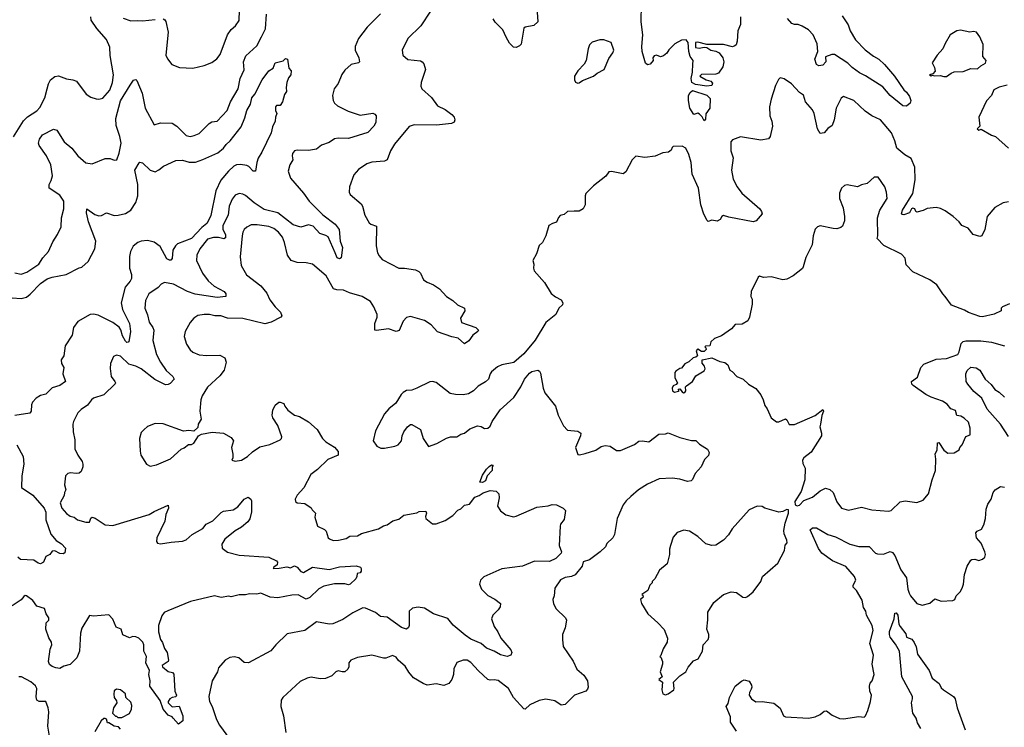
# Model space of a CAD drawing. Extents: x 1839239 to 1929705, y 762242 to 910352.
# Tile 264 of 429: x 1899413 to 1907054, y 835615 to 841102. Entities that reach past the tile are written whole.
import ezdxf

# ---------------------------------------------------------------- set-up
doc = ezdxf.new("R2010")
doc.units = 0

msp = doc.modelspace()

# ---------------------------------------------------------------- linework, layer by layer
at = {"layer": '0CON10XD'}
for points in [[(1905005.8, 841125), (1905005.6, 841065), (1904984.7, 841015.3), (1904981.2, 840935), (1904972.1, 840907.9), (1904962.3, 840897.7), (1904945, 840890.6), (1904875, 840910.6), (1904745, 840910.4), (1904675, 840928.6), (1904656, 840924), (1904656.7, 840886.7), (1904685, 840880), (1904725, 840888.6), (1904745, 840885.7), (1904775, 840865.7), (1904815, 840858.8), (1904840, 840845), (1904870, 840805), (1904876.2, 840775), (1904869.2, 840735), (1904835, 840686.2), (1904815, 840678), (1904705, 840677.5), (1904690, 840665), (1904740, 840635), (1904777.5, 840625), (1904789.3, 840609.3), (1904785, 840592.5), (1904745, 840587.5), (1904658.3, 840598.3), (1904627.5, 840615), (1904622.9, 840645), (1904634, 840695), (1904637.5, 840757.5), (1904640, 840785), (1904616.2, 840815), (1904604.3, 840855), (1904601.2, 840925), (1904585, 840946.7), (1904547.7, 840942.3), (1904495.9, 840914.1), (1904451.2, 840868.8), (1904435, 840842.5), (1904408.3, 840821.7), (1904385, 840813.8), (1904355, 840827.8), (1904337.3, 840822.7), (1904327.1, 840805), (1904330, 840785), (1904305, 840758), (1904285, 840751.2), (1904270, 840765), (1904244.2, 840855), (1904240.8, 840895), (1904247.5, 840985), (1904235.6, 841085.6), (1904239.3, 841219.3)], [(1899375, 839140), (1899425, 839128.5), (1899466.9, 839143.1), (1899560.8, 839205), (1899592.9, 839255), (1899636.9, 839305), (1899669.7, 839380.3), (1899707.1, 839435), (1899734, 839495), (1899736, 839565), (1899754.1, 839635.9), (1899754.3, 839695), (1899725, 839741.4), (1899642.5, 839795), (1899640.6, 839825), (1899658.1, 839855), (1899667.9, 839892.1), (1899654.4, 839975), (1899620, 840045), (1899564.4, 840125), (1899559.4, 840145), (1899565.8, 840174.2), (1899590.3, 840209.7), (1899675, 840252.5), (1899700, 840245), (1899756.9, 840155), (1899816.1, 840106.1), (1899864.4, 840045), (1899925, 839992.5), (1899975, 839983.8), (1900076.4, 840026.4), (1900115, 840026.2), (1900145, 840011.2), (1900166.7, 840015), (1900184.3, 840065.7), (1900198.9, 840145), (1900190.5, 840195), (1900160.6, 840280.6), (1900157.6, 840335), (1900195, 840471.4), (1900269.2, 840595), (1900296.4, 840633.6), (1900315, 840637.5), (1900320.7, 840630.7), (1900362.6, 840532.6), (1900386.2, 840415), (1900455, 840286.2), (1900505, 840301.2), (1900595, 840300), (1900633.3, 840275), (1900703.3, 840205), (1900735, 840196.2), (1900767.3, 840202.7), (1900805, 840220), (1900882.4, 840297.6), (1900905, 840308.6), (1900945, 840316), (1901023.2, 840396.8), (1901048.6, 840465), (1901108.5, 840565), (1901123.2, 840646.8), (1901155, 840712.5), (1901148.9, 840775), (1901167.4, 840822.6), (1901252.3, 840897.7), (1901290.4, 840969.6), (1901319.7, 841030.3), (1901327.9, 841145)], [(1902213.6, 841146.4), (1902110, 841045), (1902042, 840955), (1902016, 840895), (1902016, 840865), (1902044.3, 840805), (1902050, 840775), (1902042, 840768), (1901985.7, 840754.3), (1901935, 840709.2), (1901913.7, 840676.3), (1901885, 840606), (1901853.8, 840565), (1901841.4, 840515), (1901844.2, 840475), (1901856, 840455), (1901880, 840435), (1901962.7, 840392.7), (1902055, 840360.6), (1902153.9, 840376.1), (1902169.5, 840369.5), (1902178.8, 840355), (1902176.7, 840305), (1902160, 840275), (1902114.2, 840225.8), (1901965, 840179.2), (1901885, 840183.1), (1901855, 840178.9), (1901815, 840149.4), (1901755, 840130), (1901715, 840096.9), (1901655, 840087.8), (1901565, 840090.8), (1901545, 840083.8), (1901530, 840065), (1901526, 840045), (1901532, 840015), (1901508.1, 839975), (1901497.3, 839927.3), (1901513.6, 839873.6), (1901615, 839757.5), (1901659.4, 839695), (1901765, 839588.5), (1901862, 839515), (1901891.1, 839475), (1901899.2, 839385), (1901918, 839335), (1901907.5, 839255), (1901895, 839247.5), (1901877.5, 839255), (1901862, 839295), (1901807.5, 839417.5), (1901789.5, 839429.5), (1901740.6, 839445), (1901691.2, 839501.2), (1901655, 839510.7), (1901595, 839492.1), (1901535, 839510.4), (1901415, 839603.5), (1901309.4, 839629.4), (1901231, 839681), (1901165, 839739.4), (1901145, 839749.4), (1901115, 839753.1), (1901085, 839740), (1901060.9, 839709.1), (1901039.5, 839655), (1901029.7, 839585), (1900988.7, 839505), (1900988.7, 839475), (1901010, 839435), (1901010.8, 839409.2), (1900996.9, 839403.1), (1900955, 839412.7), (1900917.4, 839412.6), (1900869.5, 839400.5), (1900811.1, 839325), (1900787.1, 839275), (1900783.6, 839233.6), (1900830.6, 839135), (1900875, 839075.8), (1900920.6, 839035), (1900998.5, 838995), (1901011.5, 838975), (1901011.2, 838955), (1900945, 838948.5), (1900775, 838974.1), (1900715, 838993.1), (1900605, 839051.1), (1900537.3, 839062.7), (1900509.5, 839050.5), (1900486.7, 839025), (1900414.6, 838975.4), (1900388.1, 838925), (1900383.3, 838865), (1900404, 838814), (1900416.7, 838756.7), (1900446.2, 838716.2), (1900454.4, 838695), (1900445.5, 838615), (1900475, 838506.2), (1900505, 838446.9), (1900550.5, 838380.5)], [(1900525, 841108), (1900540, 841100), (1900547.3, 841087.3), (1900564, 841005), (1900547, 840827), (1900559.3, 840799.3), (1900593.6, 840753.6), (1900651.7, 840731.7), (1900755, 840726), (1900845, 840747.5), (1900905, 840770), (1900941.7, 840798.3), (1900968, 840832), (1901025, 840984.3), (1901053.2, 841026.8), (1901086.3, 841053.7), (1901116.2, 841095), (1901119.6, 841175)], [(1902601.3, 841168.7), (1902526.8, 841053.2), (1902426, 840955), (1902380.8, 840865), (1902385.9, 840825.9), (1902425, 840794.2), (1902522.3, 840782.3), (1902536.7, 840775), (1902548.3, 840758.3), (1902561.2, 840715), (1902527.5, 840615), (1902525.8, 840585), (1902532.9, 840565), (1902608.1, 840498.1), (1902654.2, 840435), (1902715, 840404.3), (1902765, 840367.5)], [(1903427.1, 841195), (1903434.3, 841085), (1903402.6, 841057.4), (1903335.5, 841044.5), (1903325.8, 841035), (1903305, 840912.5), (1903292.3, 840897.7), (1903265, 840886), (1903245, 840888), (1903215, 840920), (1903187.3, 840965), (1903162.3, 841022.3), (1903103.2, 841083.2), (1903087.6, 841107.6)], [(1899365, 840193.8), (1899442.6, 840317.4), (1899472.2, 840347.8), (1899545, 840394.3), (1899570, 840420), (1899608.9, 840495), (1899625.7, 840565.7), (1899635.6, 840604.4), (1899651.2, 840635), (1899685, 840661.2), (1899715, 840667.5), (1899775, 840644.2), (1899825, 840636), (1899852.5, 840625), (1899928.8, 840525), (1899965, 840502), (1900005, 840487.5), (1900025.7, 840484.3), (1900056.6, 840493.4), (1900111.9, 840555), (1900133.3, 840615), (1900141.1, 840675), (1900114.4, 840825), (1900111.4, 840888.6), (1900085, 840948.8), (1900012.1, 841032.1), (1899967.3, 841097.3), (1899964, 841125)], [(1900215, 841114.2), (1900275, 841091.9), (1900325, 841096.5), (1900365, 841092.2), (1900464.2, 841104.2)], [(1905795, 841130.8), (1905843, 841063), (1905857.7, 841015), (1905898.5, 840945), (1905975, 840867.5), (1906038.5, 840818.5), (1906080, 840795), (1906125, 840754.2), (1906200.8, 840665), (1906275, 840556.7), (1906295, 840538.8), (1906317, 840507), (1906328.8, 840475), (1906322.5, 840455), (1906295, 840430), (1906265, 840433.3), (1906168.6, 840515), (1906109.8, 840579.8), (1905977.6, 840667.6), (1905930.2, 840690.2), (1905872.1, 840732.1), (1905838.8, 840765), (1905735, 840830.5), (1905715, 840832.2), (1905666.1, 840813.9), (1905667.9, 840775), (1905645, 840748), (1905615, 840743.3), (1905595, 840753.3), (1905583.1, 840795), (1905605.7, 840854.3), (1905600.7, 840915), (1905571.4, 840985), (1905535, 841022.5), (1905485, 841051.2), (1905455, 841063.8), (1905425, 841063.8), (1905405, 841071.2), (1905371.2, 841111.2)], [(1906585, 840660), (1906605, 840661.2), (1906641.7, 840688.3), (1906665, 840696.2), (1906735, 840700), (1906795, 840723.3), (1906845, 840720), (1906872.5, 840745), (1906907.5, 840765), (1906912.5, 840785), (1906886.7, 840815), (1906889.3, 840909.3), (1906865, 840970), (1906836.7, 841005), (1906815, 841011.2), (1906785, 841006.2), (1906715, 841020), (1906684.2, 841015.8), (1906634, 840985), (1906593.9, 840916.1), (1906577.5, 840875), (1906532.7, 840827.3), (1906494.1, 840765.9), (1906511.7, 840731.7), (1906517, 840703), (1906498.3, 840681.7), (1906474, 840675), (1906485, 840667.5), (1906495, 840672.5), (1906515, 840667.5), (1906555, 840670), (1906585, 840660)], [(1903745, 840610), (1903755, 840612.5), (1903779.3, 840630.7), (1903865, 840663.3), (1903895, 840687.5), (1903947.5, 840715), (1903985, 840800), (1904016.7, 840845), (1904023.3, 840865), (1904002.5, 840925), (1903945, 840946.2), (1903915, 840946.2), (1903855, 840926.7), (1903835, 840907.5), (1903823.3, 840875), (1903807.5, 840785), (1903793, 840757), (1903743.6, 840706.4), (1903717.5, 840665), (1903717.5, 840635), (1903727, 840617), (1903745, 840610)], [(1899355, 838944), (1899425, 838939.7), (1899465, 838951.3), (1899495, 838973.3), (1899574.1, 839055), (1899625, 839093), (1899663.8, 839106.2), (1899774.2, 839125), (1899875, 839177.5), (1899895, 839182.5), (1899944.3, 839225.7), (1899995.4, 839324.6), (1900003.6, 839383.6), (1899945.8, 839535), (1899930.3, 839605), (1899934.4, 839635.6), (1899995, 839590.5), (1900027.9, 839582.1), (1900046.4, 839583.6), (1900085, 839604.3), (1900145, 839583.5), (1900176.4, 839586.4), (1900235, 839600), (1900275, 839625.6), (1900315, 839684.3), (1900329.4, 839735), (1900330.3, 839825), (1900306.1, 839935), (1900339.1, 839990.9), (1900345, 839996.2), (1900365, 839990.8), (1900425, 839934), (1900465, 839922.5), (1900493.5, 839936.5), (1900528.8, 839965), (1900625, 840009.2), (1900675, 840012.5), (1900726.8, 839996.8), (1900777.3, 839997.3), (1900835, 840016.8), (1900949.5, 840070.5), (1900993.3, 840105), (1901014.4, 840135), (1901046.5, 840163.5), (1901130.2, 840269.8), (1901159.7, 840340.3), (1901175, 840396.7), (1901204.4, 840445.6), (1901213.6, 840496.4), (1901236.2, 840525), (1901295.5, 840634.5), (1901345, 840704.2), (1901380, 840725), (1901395, 840766.7), (1901457, 840783), (1901475, 840800), (1901490, 840795), (1901500, 840725), (1901520, 840705), (1901517.5, 840675), (1901499.3, 840650.7), (1901486.7, 840615), (1901480, 840575), (1901482.5, 840545), (1901468.3, 840521.7), (1901452.5, 840465), (1901435, 840437.5), (1901405, 840436.7), (1901397.5, 840425), (1901398.3, 840398.3), (1901407.5, 840375), (1901397.5, 840345), (1901396.4, 840313.6), (1901375, 840270), (1901363.3, 840225), (1901292.5, 840075), (1901263, 840027), (1901251.9, 839995), (1901243.8, 839926.2), (1901225, 839926.2), (1901192.1, 839962.1), (1901175, 839971.5), (1901125, 839978.2), (1901095, 839975.4), (1901075, 839965.6), (1901032.3, 839927.7), (1900973.1, 839856.9), (1900935.2, 839774.8), (1900896.6, 839583.4), (1900884, 839556), (1900865, 839522.5), (1900825, 839489.6), (1900745, 839406.2), (1900637.4, 839362.6), (1900621.3, 839348.7), (1900600.5, 839315), (1900595, 839250), (1900585, 839236.2), (1900575, 839236), (1900555, 839248.6), (1900501.9, 839341.9), (1900456.1, 839376.1), (1900405, 839389.6), (1900355, 839385.4), (1900328.6, 839375), (1900293.5, 839345), (1900273.6, 839305), (1900264, 839265), (1900265.4, 839175), (1900279.2, 839125), (1900279.1, 839095), (1900270.9, 839075), (1900232.3, 839027.7), (1900200, 838905), (1900211.1, 838855), (1900264.6, 838745), (1900272.2, 838685), (1900260, 838605), (1900255, 838601.2), (1900245, 838599.2), (1900235, 838608), (1900209.5, 838650.5), (1900197.6, 838697.6), (1900185, 838717.9), (1900135, 838753.5), (1900021.3, 838811.3), (1899985, 838818.2), (1899960, 838815), (1899865, 838761.9), (1899829.4, 838715), (1899819.5, 838655), (1899765, 838573.8), (1899754.2, 838495), (1899734.4, 838465), (1899736.8, 838436.8), (1899756, 838405), (1899746.7, 838355), (1899768.8, 838295), (1899725, 838265.5), (1899665, 838247.8), (1899615, 838197.1), (1899575, 838187.5), (1899541.7, 838168.3), (1899512.2, 838135), (1899504.3, 838114.3), (1899500.8, 838065), (1899490.5, 838049.5), (1899375, 838033.8)], [(1907085, 839688.6), (1907045, 839680.8), (1906980, 839645), (1906920.6, 839575), (1906901.9, 839475), (1906880, 839425), (1906865, 839420), (1906813.3, 839435), (1906774.1, 839484.1), (1906725, 839506.7), (1906704, 839535), (1906656.4, 839576.4), (1906595, 839620), (1906558.3, 839638.3), (1906525, 839644.2), (1906455, 839638.6), (1906425, 839622.9), (1906375, 839610), (1906366.7, 839615), (1906360, 839635), (1906345, 839639.6), (1906334.3, 839635), (1906317.5, 839605), (1906275, 839588), (1906260, 839590), (1906256.7, 839596.7), (1906264.2, 839625), (1906344.4, 839755), (1906361.1, 839861.1), (1906358.5, 839958.5), (1906330, 840025), (1906280.8, 840055), (1906218.9, 840105), (1906205, 840161.2), (1906179.1, 840225), (1906092, 840325), (1906025, 840356.9), (1905975, 840393.1), (1905885, 840475.6), (1905805, 840507.1), (1905787.6, 840492.4), (1905748.5, 840415), (1905733.5, 840325), (1905718.5, 840281.5), (1905685, 840257.5), (1905655, 840224.2), (1905625, 840220), (1905604.7, 840254.7), (1905576.9, 840375), (1905565, 840402.9), (1905511.4, 840465), (1905496.4, 840516.4), (1905465, 840536.2), (1905402.5, 840605), (1905345, 840642.5), (1905315, 840650), (1905301.7, 840638.3), (1905278.3, 840591.7), (1905243.8, 840485), (1905230.8, 840425), (1905234.3, 840355), (1905248.6, 840315), (1905254, 840275), (1905236, 840195), (1905225, 840177.5), (1905165, 840168.8), (1905006.4, 840193.6), (1904945, 840171.2), (1904931.2, 840155), (1904932.5, 840085), (1904950.3, 840030.3), (1904936.5, 839935), (1904948.9, 839865), (1904980, 839805), (1905016.3, 839756.3), (1905155.7, 839635), (1905170, 839615), (1905173.6, 839596.4), (1905127, 839543), (1905105, 839533.8), (1904915, 839571.2), (1904875, 839583.8), (1904861.2, 839575), (1904847.7, 839552.3), (1904825, 839540), (1904785, 839546.7), (1904755, 839537.5), (1904747.5, 839545), (1904722, 839595), (1904699.4, 839665), (1904679.5, 839795), (1904632.1, 839905), (1904623.1, 839995), (1904606, 840056), (1904583.3, 840105), (1904555, 840120), (1904485, 840117.5), (1904475, 840110), (1904468.8, 840091.2), (1904447.5, 840075), (1904405, 840069.4), (1904345, 840043.8), (1904265, 840033.8), (1904195, 840042.5), (1904166.7, 840015), (1904117.3, 839922.7), (1904095, 839906.7), (1904004.5, 839924.5), (1903985, 839922.5), (1903960.9, 839889.1), (1903866.1, 839813.9), (1903806.4, 839753.6), (1903800, 839735), (1903801.2, 839665), (1903785.9, 839634.1), (1903755, 839616.7), (1903716.1, 839616.1), (1903665, 839614), (1903637.7, 839592.3), (1903606.5, 839583.5), (1903592.9, 839567.1), (1903579.5, 839530.5), (1903548.3, 839521.7), (1903520, 839505), (1903496.7, 839425), (1903470, 839375), (1903445, 839350), (1903423.6, 839286.4), (1903395.7, 839235), (1903403.3, 839205), (1903400, 839175), (1903405, 839153.3), (1903486.2, 839065), (1903538.3, 838978.3), (1903571.7, 838951.7), (1903615, 838930), (1903627, 838907), (1903625, 838890), (1903597.5, 838865), (1903572.5, 838815), (1903495, 838753.8), (1903412.6, 838617.4), (1903325, 838511.2), (1903247.7, 838442.3), (1903155, 838426), (1903119.5, 838410.5), (1903075, 838370), (1903064, 838355), (1903051.2, 838315), (1903027.1, 838292.9), (1902969.5, 838260.5), (1902933.3, 838225), (1902895, 838200), (1902855, 838191.9), (1902795, 838194.4), (1902753.3, 838203.3), (1902645, 838287.5), (1902615, 838296.7), (1902595, 838293.3), (1902495.8, 838244.2), (1902455, 838230), (1902415, 838226), (1902389.5, 838210.5), (1902374.2, 838195.8), (1902332.7, 838127.3), (1902276.1, 838083.9), (1902243.3, 838045), (1902173.8, 837915), (1902156.7, 837835), (1902183.3, 837795), (1902215, 837780), (1902245, 837779.2), (1902325, 837794.3), (1902348.8, 837805), (1902376.7, 837835), (1902381.2, 837875), (1902393.3, 837905), (1902422.5, 837945), (1902445, 837962.5), (1902455, 837962.5), (1902522.5, 837925), (1902543.3, 837855), (1902585, 837792.5), (1902650, 837815), (1902723.8, 837856.2), (1902757, 837867), (1902805, 837867.5), (1902835, 837887.5), (1902865, 837896.7), (1902905, 837930), (1902965, 837953.3), (1902995, 837946.7), (1903020.7, 837930.7), (1903045, 837933.8), (1903065, 837950), (1903078.1, 837985), (1903142.6, 838077.4), (1903248.3, 838171.7), (1903300.8, 838255), (1903330, 838315), (1903368.3, 838361.7), (1903386.1, 838373.9), (1903433, 838383), (1903446.4, 838376.4), (1903455, 838360), (1903474.2, 838245), (1903488.3, 838208.3), (1903572, 838105), (1903590.8, 838035), (1903632.7, 837952.7), (1903665, 837918.8), (1903745, 837910), (1903766.7, 837895), (1903763.8, 837875), (1903726.7, 837785), (1903745, 837730), (1903756.7, 837726.7), (1903801.4, 837738.6), (1903885, 837764.4), (1903925, 837793.1), (1903955, 837799.4), (1903995, 837794.3), (1904045, 837762.2), (1904075, 837760.5), (1904185, 837808.6), (1904217.5, 837832.5), (1904245, 837836.5), (1904295, 837829.2), (1904373.2, 837886.8), (1904425, 837890.8), (1904445, 837898.8), (1904535, 837861.2), (1904625, 837839.4), (1904658.8, 837838.8), (1904689.5, 837809.5), (1904751.2, 837771.2), (1904763.3, 837745), (1904758.3, 837721.7), (1904727.7, 837692.3), (1904700, 837635), (1904655, 837582.5), (1904635, 837537.5), (1904622.5, 837525), (1904595, 837520), (1904535, 837538.9), (1904475, 837545.6), (1904375, 837541.9), (1904285, 837500.6), (1904215, 837455.6), (1904154.6, 837405.4), (1904118, 837372), (1904095, 837338.8), (1904049.4, 837235), (1904029.1, 837110.9), (1904015, 837083.3), (1903969.3, 837040.7), (1903958.8, 837015), (1903917.5, 836975), (1903835, 836914.2), (1903785, 836897.5), (1903778, 836865), (1903723, 836797), (1903695, 836784.4), (1903645, 836776.7), (1903610.7, 836759.3), (1903565.8, 836694.2), (1903560.8, 836635), (1903549.2, 836605), (1903555, 836572.5), (1903575, 836534), (1903648.8, 836465), (1903656.2, 836445), (1903646.7, 836385), (1903626.2, 836335), (1903624, 836295), (1903631.2, 836241.2), (1903707.4, 836127.4), (1903737.5, 836065), (1903789.4, 836019.4), (1903819.2, 835975), (1903823.1, 835925), (1903818.8, 835911.2), (1903805, 835894.4), (1903718.8, 835865), (1903645, 835790.8), (1903615, 835785.7), (1903565, 835820), (1903495, 835833.2), (1903445, 835822.1), (1903371.8, 835788.2), (1903335, 835756), (1903325, 835758.8), (1903245.5, 835845), (1903205, 835915.4), (1903125, 835977.1), (1903095, 835983.5), (1903065, 835979.4), (1903045, 835985.7), (1902972.4, 836052.4), (1902915, 836118.1), (1902885, 836135.6), (1902854.4, 836135.6), (1902805, 836116.7), (1902781.7, 836068.3), (1902778.6, 836025), (1902766, 835985), (1902743.3, 835955), (1902705, 835940), (1902645, 835952), (1902575, 835940.8), (1902545, 835955.8), (1902469.6, 835999.6), (1902432.8, 836042.8), (1902405, 836090), (1902353.1, 836133.1), (1902335, 836157.5), (1902305, 836171.2), (1902255, 836150.8), (1902235, 836150.8), (1902145, 836174.3), (1902035, 836155.6), (1901983.4, 836136.6), (1901968.1, 836115), (1901967.3, 836085), (1901959.5, 836065), (1901936.7, 836045), (1901914.5, 836044.5), (1901885, 836054), (1901866.7, 836045), (1901835, 836014), (1901786.8, 835993.2), (1901745, 835991.4), (1901675, 836003.1), (1901643.4, 835996.6), (1901590.3, 835969.7), (1901454, 835845), (1901442, 835825), (1901438.8, 835775), (1901458.8, 835705), (1901478.8, 835575)], [(1904725, 840317.5), (1904709.2, 840349.2), (1904689.5, 840369.5), (1904675, 840376.7), (1904645, 840367.5), (1904612, 840415), (1904601.9, 840475), (1904604.2, 840514.2), (1904615, 840537.5), (1904635, 840552.5), (1904745, 840517.5), (1904771.7, 840491.7), (1904768, 840415), (1904738.3, 840371.7), (1904735, 840330), (1904725, 840317.5)], [(1907075, 840594), (1907015, 840577.5), (1906972.7, 840557.3), (1906955, 840513.3), (1906915, 840472.5), (1906856.7, 840345), (1906863.3, 840275), (1906842, 840255), (1906855, 840246.2), (1906875, 840253.3), (1906955, 840206), (1906985, 840196), (1907086.2, 840105)], [(1902765, 840367.5), (1902784, 840345), (1902790, 840325), (1902783.9, 840306.1), (1902762.7, 840297.3), (1902647.4, 840282.6), (1902475, 840286), (1902435, 840273.3), (1902322.6, 840137.4), (1902291.4, 840085), (1902263.3, 840015), (1902245, 840004), (1902145, 839995.8), (1902105.7, 839984.3), (1902040.9, 839939.1), (1902005, 839897.5), (1901972.5, 839805), (1901970.8, 839765), (1901977, 839747), (1902062.6, 839672.6), (1902072.9, 839655), (1902092, 839585), (1902125.5, 839525.5), (1902136.7, 839515), (1902180.9, 839500.9), (1902179.1, 839349.1), (1902190, 839295), (1902201.1, 839271.1), (1902225, 839242.9), (1902295, 839205.6), (1902354.7, 839174.7), (1902400, 839175), (1902483.2, 839163.2), (1902510.3, 839150.3), (1902524, 839135), (1902546.2, 839085), (1902575, 839066), (1902625, 839045.8), (1902671.2, 839015), (1902725, 838954.2), (1902775, 838924), (1902811.2, 838891.2), (1902863.3, 838865), (1902866.2, 838845), (1902833.6, 838786.4), (1902842.5, 838755), (1902953.3, 838715), (1902973.3, 838695), (1902968.8, 838685), (1902928.8, 838655), (1902898, 838612), (1902865, 838588.8), (1902815, 838632.9), (1902765, 838643.1), (1902655, 838680.8), (1902605, 838735.6), (1902555, 838768.5), (1902445, 838801.1), (1902415, 838791.4), (1902388.6, 838765), (1902358.3, 838691.7), (1902335, 838684.3), (1902275, 838705.6), (1902181.7, 838691.7), (1902167.5, 838695), (1902167.5, 838745), (1902185.7, 838795), (1902187.1, 838815), (1902161.5, 838875), (1902135.8, 838915.8), (1902069.2, 838955), (1901972.8, 838982.8), (1901925, 839004.5), (1901875, 839006.5), (1901848.8, 839015), (1901792, 839115), (1901685.4, 839205.4), (1901635, 839217.1), (1901565, 839220), (1901518.8, 839235), (1901491.4, 839275), (1901468.5, 839375), (1901451.8, 839415), (1901422.2, 839455), (1901385, 839482.7), (1901345, 839498.8), (1901255, 839511.5), (1901209.7, 839510.3), (1901176.4, 839493.6), (1901155, 839474), (1901143.3, 839455), (1901138.9, 839425), (1901123.2, 839263.2), (1901132, 839195), (1901173.4, 839123.4), (1901285, 839038), (1901331.3, 838981.3), (1901355, 838928.8), (1901395.8, 838875), (1901435.7, 838835), (1901445.8, 838804.2), (1901440, 838795), (1901365, 838755.6), (1901315, 838742.2), (1901145, 838784.5), (1901025, 838787.5), (1900974.6, 838804.6), (1900926.3, 838806.3), (1900885, 838815.5), (1900843.6, 838816.4), (1900795, 838807.5), (1900763.6, 838786.4), (1900736, 838755), (1900696.2, 838685), (1900689.2, 838645), (1900707.5, 838585), (1900735, 838541.2), (1900755, 838524.2), (1900804.2, 838504.2), (1900865, 838498.6), (1900965, 838500.5), (1901005, 838480.8), (1901015.5, 838445), (1900999.5, 838385), (1900965, 838340), (1900868.9, 838251.1), (1900828.6, 838185), (1900818.6, 838155), (1900810, 838065), (1900820, 838005), (1900797.5, 837965), (1900795, 837940), (1900765, 837910), (1900725, 837916.7), (1900685, 837910), (1900525, 837966.7), (1900465, 837970), (1900405, 837947.5), (1900375, 837922.5), (1900355, 837900), (1900343.6, 837853.6), (1900346.4, 837756.4), (1900353.8, 837725), (1900396.2, 837655), (1900425, 837638.8), (1900475, 837648.8), (1900582.7, 837697.3), (1900665, 837772.5), (1900688.3, 837781.7), (1900723, 837807), (1900745, 837807.5), (1900763, 837817), (1900800, 837875), (1900823, 837887), (1900907, 837903), (1900995, 837896.2), (1901055, 837862.5), (1901072.5, 837835), (1901056, 837785), (1901066.4, 837733.6), (1901067.5, 837705), (1901060, 837685), (1901085, 837677.5), (1901135, 837686), (1901181.2, 837715), (1901218.3, 837751.7), (1901275, 837790), (1901355, 837808), (1901435, 837844.2), (1901443.3, 837855), (1901446.1, 837866.1), (1901416, 837955), (1901376.2, 838015), (1901372, 838035), (1901376.1, 838073.9), (1901395, 838112.5), (1901422.5, 838135), (1901435, 838136.7), (1901462.5, 838125), (1901470, 838105), (1901493.8, 838075), (1901544.4, 838034.4), (1901585, 838026), (1901655, 837982.5), (1901720.8, 837925), (1901762.5, 837855), (1901787.3, 837827.3), (1901856.9, 837786.9), (1901883.6, 837753.6), (1901883.3, 837725), (1901805, 837691.4), (1901724, 837615), (1901671.2, 837575), (1901618.3, 837471.7), (1901566.2, 837415), (1901551.2, 837385), (1901553.8, 837365), (1901565, 837356.7), (1901625, 837350), (1901675, 837317.5), (1901681.7, 837301.7), (1901707.5, 837275), (1901703.3, 837245), (1901723.9, 837173.9), (1901779.3, 837149.3), (1901790, 837135), (1901806.7, 837085), (1901816.7, 837075), (1901845, 837062.1), (1901887.5, 837065), (1901945, 837078.6), (1901975, 837096.2), (1902035, 837100), (1902065, 837116.4), (1902196.5, 837153.5), (1902235, 837178.1), (1902265, 837185.7), (1902308.8, 837215), (1902355, 837227.5), (1902395, 837260), (1902495, 837278), (1902513, 837287), (1902565, 837290), (1902570, 837275), (1902560.7, 837249.3), (1902563.3, 837235), (1902615, 837192.5), (1902645, 837192.5), (1902715, 837219.2), (1902775, 837258), (1902812.1, 837297.9), (1902835, 837308.8), (1902863.9, 837336.1), (1902903.3, 837345), (1902945, 837400), (1902978.3, 837411.7), (1903008.3, 837431.7), (1903065, 837450), (1903110, 837445), (1903130, 837425), (1903133.3, 837395), (1903120.5, 837330.5), (1903144.3, 837294.3), (1903185, 837263.3), (1903245, 837247.5), (1903265, 837251.2), (1903425, 837323.1), (1903515, 837333.1), (1903545, 837342.5), (1903578.8, 837338.8), (1903630, 837315), (1903647.5, 837295), (1903638, 837225), (1903610.3, 837189.7), (1903605.9, 837174.1), (1903598, 837025), (1903616.9, 836975), (1903614, 836965), (1903574, 836925), (1903525, 836901.5), (1903407.6, 836902.4), (1903315, 836863.6), (1903155, 836843.5), (1903015, 836782.5), (1902988, 836755), (1902980, 836725), (1902996, 836685), (1903045.9, 836635.9), (1903099.7, 836609.7), (1903143.8, 836575), (1903141.2, 836548.8), (1903125.5, 836524.5), (1903084, 836485), (1903074.3, 836455), (1903095.4, 836395.4), (1903123.5, 836355), (1903145.3, 836305.3), (1903225.4, 836215), (1903232.1, 836195), (1903222.9, 836175), (1903195, 836164.4), (1903145, 836175.7), (1903095, 836205.8), (1903035, 836227.5), (1902993.8, 836265), (1902915, 836298), (1902869.1, 836329.1), (1902776.8, 836406.8), (1902735, 836458.5), (1902625, 836494.6), (1902555, 836538.1), (1902505, 836546.7), (1902461.1, 836538.9), (1902435.8, 836515), (1902435.8, 836404.2), (1902431.2, 836388.8), (1902415, 836376.7), (1902375, 836390), (1902265, 836470), (1902213.3, 836475), (1902173.9, 836503.9), (1902095, 836539.1), (1902075, 836542.5), (1901998, 836502), (1901919.3, 836450.7), (1901843.2, 836416.8), (1901815, 836414.4), (1901715, 836434), (1901624.3, 836365.7), (1901489.5, 836340.5), (1901401.2, 836255), (1901362.3, 836207.7), (1901187.5, 836115), (1901155, 836116.2), (1901112.7, 836152.7), (1901078.3, 836161.7), (1901044.2, 836155.8), (1901007.5, 836135), (1900956.7, 836075), (1900946.7, 836045), (1900906.2, 835975), (1900879.2, 835855), (1900885.7, 835815), (1900905.5, 835775.5), (1900938.9, 835675), (1900962.6, 835632.6), (1901041.9, 835525)], [(1907095, 838897.5), (1907040, 838875), (1907030, 838865), (1907030, 838845), (1906975, 838817.5), (1906885, 838798.8), (1906865, 838800), (1906775, 838830), (1906745, 838850), (1906645, 838887.5), (1906596, 838956), (1906575.9, 838975.9), (1906530, 839045), (1906475, 839083.3), (1906345, 839146.7), (1906291.7, 839201.7), (1906283.6, 839253.6), (1906255, 839283.3), (1906119.5, 839349.5), (1906066.7, 839405), (1906071.2, 839425), (1906068.6, 839565), (1906088.6, 839625), (1906144.3, 839715), (1906140, 839765), (1906125.8, 839805), (1906075, 839880), (1906045, 839880), (1905988.3, 839831.7), (1905945, 839821.2), (1905915, 839806.7), (1905835, 839820), (1905814.1, 839815.9), (1905790, 839795), (1905774.1, 839755.9), (1905775.8, 839715), (1905802.7, 839642.7), (1905814, 839575), (1905813, 839543), (1905798.8, 839501.2), (1905785, 839490), (1905755, 839481.2), (1905726.7, 839483.3), (1905625, 839503.3), (1905605, 839496.7), (1905585, 839477.5), (1905570, 839425), (1905563.8, 839355), (1905512.7, 839257.3), (1905493.8, 839185), (1905487, 839173), (1905415, 839114.4), (1905365, 839090.5), (1905335, 839085.5), (1905245, 839108.6), (1905185, 839102.5), (1905155, 839112.5), (1905143.6, 839106.4), (1905088.8, 838995), (1905087.5, 838955), (1905097.5, 838935), (1905096.7, 838895), (1905075.7, 838794.3), (1905063.9, 838766.1), (1905019.7, 838740.3), (1904965, 838737.5), (1904936.7, 838705), (1904858.8, 838651.2), (1904805, 838630), (1904777.5, 838605), (1904768.3, 838571.7), (1904735, 838570), (1904730, 838565), (1904738.3, 838558.3), (1904740, 838545), (1904725, 838530), (1904705, 838530), (1904675, 838547.5), (1904670, 838545), (1904662.5, 838535), (1904672.5, 838495), (1904660, 838485), (1904639.3, 838480.7), (1904605, 838450), (1904575, 838433.3), (1904549.1, 838400.9), (1904536.2, 838396.2), (1904505, 838377.1), (1904495.8, 838365), (1904496.2, 838325), (1904517.5, 838285), (1904508.3, 838271.7), (1904485, 838262.5), (1904476, 838245), (1904479.4, 838225), (1904495, 838213.8), (1904525, 838220), (1904530, 838225), (1904522.5, 838237.5), (1904535, 838240), (1904552.5, 838215), (1904565, 838208.6), (1904575, 838211.4), (1904582.5, 838225), (1904580, 838255), (1904587, 838263), (1904635, 838297.5), (1904660.7, 838339.3), (1904725, 838380), (1904732.5, 838395), (1904727.5, 838415), (1904708.3, 838438.3), (1904710, 838465), (1904785, 838480), (1904845, 838452.5), (1904885, 838442.5), (1904907.5, 838425), (1904922.5, 838385), (1904943, 838373), (1904977.5, 838335), (1905027.5, 838315), (1905067.5, 838275), (1905125, 838242.5), (1905165, 838192.5), (1905183.3, 838155), (1905195, 838110), (1905212.5, 838085), (1905243.3, 838015), (1905285, 837982.5), (1905305, 837982.5), (1905355, 838007.5), (1905365, 838000), (1905385, 837962.5), (1905425, 837963.8), (1905586.1, 838033.9), (1905645, 838080), (1905650, 838065), (1905637, 838033), (1905626.7, 837965), (1905623.3, 837945), (1905636.1, 837896.1), (1905635.8, 837874.2), (1905555, 837747.5), (1905497.5, 837705), (1905486.7, 837685), (1905489.5, 837659.5), (1905508.8, 837625), (1905506, 837535), (1905477.7, 837442.3), (1905427.5, 837365), (1905430, 837340), (1905445, 837333.3), (1905465, 837336.2), (1905497.1, 837372.9), (1905565, 837400), (1905625, 837448), (1905665, 837468), (1905699.2, 837459.2), (1905725.8, 837435.8), (1905755, 837362.5), (1905790, 837315), (1905845, 837298.8), (1905945, 837320.8), (1906025, 837300.8), (1906155, 837291.2), (1906175, 837296.7), (1906245, 837363.3), (1906285, 837370), (1906375, 837357.5), (1906423.6, 837376.4), (1906465.8, 837424.2), (1906492.9, 837535), (1906520, 837605), (1906523.3, 837695), (1906517.5, 837735), (1906532.5, 837765), (1906535, 837820), (1906545, 837822.5), (1906584.1, 837764.1), (1906615, 837740), (1906665, 837742.5), (1906702.5, 837767.5), (1906707.5, 837785), (1906727.5, 837805), (1906755, 837870), (1906788.3, 837881.7), (1906790, 837935), (1906775, 837980), (1906743, 838013), (1906716.4, 838026.4), (1906685, 838032.5), (1906675, 838072.5), (1906637.5, 838085), (1906609.5, 838119.5), (1906573.3, 838145), (1906485, 838174.4), (1906445, 838194.2), (1906347.5, 838265), (1906336.7, 838276.7), (1906332.5, 838295), (1906379.1, 838330.9), (1906405.7, 838405), (1906429.5, 838430.5), (1906525, 838469.2), (1906605, 838475.5), (1906693.8, 838505), (1906704.2, 838525), (1906718.5, 838591.5), (1906734.5, 838605.5), (1906755, 838610.6), (1906871.3, 838611.3), (1906955, 838600.8), (1907055, 838573.3)], [(1900550.5, 838380.5), (1900601.2, 838335), (1900611.2, 838315), (1900579.7, 838280.3), (1900565, 838272), (1900545, 838271.4), (1900461.9, 838311.9), (1900355, 838394.5), (1900315, 838415.4), (1900260.6, 838430.6), (1900195, 838491.4), (1900165, 838500), (1900140.3, 838489.7), (1900117.5, 838435), (1900114.2, 838395.8), (1900122.9, 838335), (1900151.2, 838295), (1900156, 838285), (1900152.3, 838277.7), (1900065, 838194), (1899985, 838165.8), (1899970, 838155), (1899938, 838112), (1899890.6, 838079.4), (1899865, 838052.5), (1899831.4, 837985), (1899825.7, 837965), (1899826.7, 837905), (1899841.1, 837845), (1899840.6, 837775), (1899864.2, 837725), (1899898, 837675), (1899903.8, 837655), (1899903.8, 837635), (1899890.7, 837599.3), (1899875, 837586.7), (1899853.6, 837583.6), (1899805, 837588.8), (1899785, 837583.3), (1899768.8, 837565), (1899760.5, 837495), (1899771.2, 837455), (1899760, 837435), (1899757.3, 837412.7), (1899727.1, 837355), (1899738.6, 837315), (1899775, 837272.5), (1899805, 837253.3), (1899834.5, 837244.5), (1899862.4, 837222.4), (1899925, 837204.5), (1899954.2, 837205.8), (1899964.4, 837235.6), (1899975.9, 837244.1), (1899997.6, 837237.6), (1900075, 837183.6), (1900135, 837178.9), (1900417.5, 837265), (1900455, 837288.8), (1900565, 837337.5), (1900567.5, 837315), (1900545.7, 837265), (1900538, 837212), (1900477.1, 837085), (1900474, 837055), (1900483, 837043), (1900505, 837038.6), (1900588.3, 837051.7), (1900675, 837057.5), (1900705, 837068.9), (1900750.9, 837109.1), (1900834.6, 837155.4), (1900860.9, 837189.1), (1900912, 837215), (1900975, 837281.2), (1900995, 837291.2), (1901068.3, 837301.7), (1901106.2, 837325), (1901155, 837383.8), (1901185, 837398.8), (1901206.7, 837385), (1901211.7, 837371.7), (1901210.5, 837285), (1901199.3, 837230.7), (1901182.6, 837207.4), (1901135, 837165.5), (1901085, 837138.2), (1901005, 837073.1), (1900981.1, 837035), (1900983.1, 837005), (1901025, 836972.9), (1901115, 836949.5), (1901345, 836934), (1901405, 836906), (1901413.3, 836895), (1901410, 836875), (1901385, 836857.5), (1901380, 836845), (1901425, 836848), (1901485, 836859.2), (1901515, 836852.7), (1901546.5, 836866.5), (1901565, 836856.2), (1901595, 836822.5), (1901615, 836816), (1901685, 836855.6), (1901815, 836837.5), (1901895, 836859.2), (1902025, 836867.5), (1902056.7, 836856.7), (1902063.3, 836845), (1902063.3, 836825), (1902055, 836812.5), (1902031.7, 836808.3), (1902030, 836785), (1902020, 836765), (1901977.5, 836725), (1901965, 836718.8), (1901935, 836726.7), (1901855, 836726.2), (1901772, 836708), (1901735, 836688.8), (1901665, 836621.1), (1901635, 836607.8), (1901575, 836641.1), (1901525, 836640), (1901415, 836618.6), (1901357.5, 836625), (1901285, 836655.6), (1901253.4, 836646.6), (1901195, 836650.3), (1901165, 836641), (1901115, 836640.9), (1901055, 836626.4), (1901035, 836630.7), (1900975, 836622.1), (1900925, 836633.1), (1900738.5, 836591.5), (1900561.7, 836518.3), (1900535, 836504.5), (1900515, 836478), (1900491.1, 836405), (1900490, 836355), (1900505.8, 836295), (1900521.8, 836271.8), (1900536.2, 836225), (1900557.1, 836195), (1900567.5, 836135), (1900563.8, 836125), (1900518.8, 836095), (1900521.2, 836085), (1900565, 836047.5), (1900598.7, 836038.7), (1900607.9, 836027.9), (1900617.2, 835895), (1900628.9, 835865), (1900625, 835850.8), (1900595, 835845.6), (1900578.6, 835835), (1900564.2, 835815), (1900565.7, 835805), (1900595, 835774.2), (1900649.3, 835779.3), (1900678.6, 835705), (1900677.5, 835665), (1900645, 835640), (1900603.8, 835685), (1900595, 835696.7), (1900565, 835710), (1900525.9, 835755.9), (1900502.7, 835822.7), (1900423.5, 835935), (1900426.2, 835976.2), (1900415.3, 836024.7), (1900420.5, 836055), (1900391.5, 836115), (1900396.9, 836165), (1900376.2, 836206.2), (1900375.2, 836255), (1900368, 836275), (1900336.1, 836306.1), (1900315, 836317.5), (1900291.7, 836318.3), (1900265, 836307.8), (1900212.2, 836332.2), (1900201.2, 836375), (1900161.7, 836391.7), (1900135, 836454), (1900105, 836488), (1899985, 836476.7), (1899955, 836482.5), (1899895.4, 836384.6), (1899885.5, 836345), (1899875.7, 836205), (1899855, 836152.5), (1899805, 836102.5), (1899755, 836090), (1899725, 836071.2), (1899693.3, 836076.7), (1899665, 836086.2), (1899645, 836102), (1899635.7, 836125), (1899648.3, 836221.7), (1899662.5, 836255), (1899659.2, 836275), (1899638.3, 836308.3), (1899616.2, 836375), (1899617.5, 836425), (1899639.4, 836445), (1899638.2, 836465), (1899618.1, 836495), (1899605.4, 836535.4), (1899545, 836554), (1899515, 836598), (1899465, 836633.8), (1899455, 836636.7), (1899445, 836630), (1899425, 836604), (1899355, 836557.8)], [(1907085, 837869.4), (1907025, 837964.5), (1906922, 838082), (1906878.2, 838168.2), (1906818.1, 838218.1), (1906770.8, 838275), (1906758, 838295), (1906754.3, 838355), (1906765, 838382), (1906795, 838407.5), (1906835, 838401.1), (1906864, 838385), (1906904, 838315), (1906953, 838273), (1906979.2, 838235), (1907015, 838212.5), (1907055, 838176)], [(1899389.6, 837805), (1899438.9, 837715), (1899444.6, 837655), (1899429.1, 837565), (1899425.6, 837475), (1899515.2, 837415.2), (1899602.2, 837315), (1899615, 837282.5), (1899614.7, 837224.7), (1899655, 837111.2), (1899694.4, 837064.4), (1899737.4, 837037.4), (1899768.8, 837005), (1899761.7, 836968.3), (1899749.3, 836960.7), (1899725, 836963.3), (1899685, 836983.8), (1899665, 836980), (1899646.4, 836953.6), (1899615, 836940), (1899597.5, 836895), (1899575, 836882.5), (1899555, 836886.7), (1899521.7, 836911.7), (1899420, 836915), (1899397.5, 836935)], [(1903005, 837513.8), (1902982.5, 837515), (1903005, 837570), (1903035, 837617.5), (1903055, 837637.5), (1903075, 837650), (1903088.3, 837648.3), (1903080, 837635), (1903080, 837605), (1903040, 837565), (1903027.5, 837525), (1903005, 837513.8)], [(1906205, 836948), (1906250, 836835), (1906295.5, 836775), (1906304.4, 836685), (1906314.2, 836655), (1906325, 836633.8), (1906375.9, 836575.9), (1906416.8, 836563.2), (1906475, 836578.1), (1906515, 836610), (1906565, 836593.8), (1906653, 836597), (1906670, 836605), (1906680, 836635), (1906710, 836665), (1906726.7, 836695), (1906736.2, 836725), (1906745, 836800), (1906766.7, 836865), (1906795, 836910), (1906803, 836917), (1906825, 836917.5), (1906855, 836907.5), (1906885, 836917.5), (1906902.5, 836935), (1906907.5, 836955), (1906902.5, 836975), (1906873.6, 837043.6), (1906838.8, 837085), (1906833, 837123), (1906843.9, 837136.1), (1906877.7, 837152.3), (1906895.6, 837184.4), (1906908, 837235), (1906913.9, 837306.1), (1906926.2, 837345), (1906952.5, 837385), (1906966.9, 837435), (1906983.8, 837456.2), (1907025, 837482.2), (1907056.1, 837476.1)], [(1904425, 835866.7), (1904445, 835874), (1904488.6, 835905), (1904492.5, 835915), (1904487.5, 835965), (1904535.7, 836014.3), (1904582.5, 836045), (1904599.3, 836080.7), (1904640.5, 836129.5), (1904678, 836145), (1904710.6, 836205), (1904716.1, 836255), (1904755.3, 836294.7), (1904759.6, 836315), (1904760, 836335), (1904743.9, 836376.1), (1904752.3, 836447.7), (1904751.7, 836508.3), (1904798.3, 836581.7), (1904875, 836643.8), (1904933.9, 836666.1), (1904975, 836660), (1905025, 836623.3), (1905045, 836622.5), (1905060.7, 836629.3), (1905105.8, 836664.2), (1905163.8, 836745), (1905177.5, 836785), (1905295, 836887.5), (1905346.7, 836985), (1905353, 837027), (1905367.5, 837045), (1905366.7, 837065), (1905345.6, 837115.6), (1905341.7, 837141.7), (1905352.5, 837197.5), (1905380, 837275), (1905380, 837300), (1905365, 837302.5), (1905335, 837287.5), (1905305, 837282.5), (1905195, 837313.3), (1905175, 837326.2), (1905135, 837330), (1905075, 837301.2), (1904941.2, 837155), (1904912.3, 837107.7), (1904874.4, 837065.6), (1904815, 837026), (1904785, 837024.2), (1904737.3, 837037.3), (1904675, 837093.8), (1904610, 837135), (1904567, 837143), (1904513.9, 837126.1), (1904485, 837090), (1904464.2, 837025.8), (1904456.7, 836995), (1904456.2, 836955), (1904437.7, 836882.3), (1904377.7, 836832.3), (1904342.5, 836765), (1904320, 836745), (1904320, 836735), (1904303, 836717), (1904287.5, 836675), (1904240, 836645), (1904248.3, 836638.3), (1904250, 836625), (1904230, 836605), (1904237.5, 836575), (1904287.5, 836495), (1904365, 836423.8), (1904413.6, 836373.6), (1904440, 836305), (1904436.7, 836275), (1904406.4, 836223.6), (1904388.3, 836171.7), (1904380, 836165), (1904388.3, 836158.3), (1904400, 836125), (1904400, 836105), (1904382.5, 836045), (1904397.5, 836005), (1904372.5, 835985), (1904400, 835965), (1904396.4, 835906.4), (1904402.5, 835875), (1904425, 835866.7)], [(1904976.5, 835585), (1904928.9, 835655), (1904928.8, 835695), (1904896, 835775), (1904911.7, 835798.3), (1904921.4, 835845), (1904965, 835933.8), (1905015, 835973.3), (1905035, 835982.5), (1905075, 835972.5), (1905092.7, 835942.7), (1905095.6, 835925), (1905090.2, 835909.8), (1905075.7, 835885), (1905072.9, 835865), (1905093.1, 835835), (1905125, 835813.5), (1905175, 835815.6), (1905265, 835802.2), (1905315, 835764.3), (1905340, 835705), (1905355, 835695.7), (1905535, 835686.2), (1905585, 835696.7), (1905625, 835713.8), (1905655, 835738.8), (1905675, 835743.3), (1905718.8, 835708.8), (1905775, 835684.2), (1905805, 835681.4), (1905925, 835698), (1905965, 835694), (1905976, 835705), (1905994.4, 835745.6), (1906014.3, 835815), (1906022.2, 835865), (1906009.5, 835895), (1906007.3, 835935), (1906013, 835957), (1906028.6, 835975), (1906043.1, 836025), (1906029.5, 836105), (1906038, 836175), (1906010.6, 836265), (1906037.1, 836365), (1906027.7, 836405), (1905984.8, 836484.8), (1905978.2, 836515), (1905961.6, 836545), (1905949.6, 836599.6), (1905905.7, 836675.7), (1905880.8, 836700.8), (1905881.7, 836718.3), (1905902.2, 836755), (1905890.9, 836785), (1905823, 836863), (1905721.4, 836905), (1905636.4, 836965), (1905611.3, 837001.3), (1905548.1, 837145), (1905565, 837160.5), (1905595, 837160.9), (1905685, 837109.1), (1905745, 837090.9), (1905855.4, 837035.4), (1905925, 837016.5), (1906005, 837015.6), (1906054.6, 836964.6), (1906068.7, 836958.7), (1906115, 836956.9), (1906167.1, 836977.1), (1906185, 836971.2), (1906205, 836948)], [(1906405.3, 835605), (1906379.9, 835649.9), (1906369.5, 835685), (1906342.9, 835725), (1906334.5, 835805), (1906342.5, 835835), (1906340.4, 835855), (1906258.9, 836005), (1906239.2, 836205), (1906209.8, 836259.8), (1906168.6, 836315), (1906162.1, 836335), (1906163.4, 836356.6), (1906198.1, 836455), (1906205, 836501.2), (1906215, 836502), (1906226.5, 836485), (1906235.7, 836415.7), (1906245.6, 836395.6), (1906288.7, 836338.7), (1906295, 836313.3), (1906335, 836297.5), (1906353.6, 836273.6), (1906368.9, 836238.9), (1906381.1, 836181.1), (1906470, 836055), (1906495, 835996.7), (1906548, 835955), (1906565, 835920), (1906582, 835905), (1906659.2, 835855), (1906673.5, 835835), (1906688.9, 835765), (1906750.9, 835595)], [(1899644.3, 835545), (1899631.5, 835625), (1899639.2, 835735), (1899634.3, 835765), (1899615, 835814), (1899565, 835815.8), (1899545.7, 835825.7), (1899541.4, 835851.4), (1899546.5, 835915), (1899535, 835937.5), (1899498.3, 835968.3), (1899425.8, 836005.8), (1899405, 836007.1)], [(1900205, 835690), (1900265, 835722.5), (1900280.8, 835755), (1900282.9, 835785), (1900275, 835808.8), (1900237.5, 835845), (1900233.3, 835875), (1900193.8, 835905), (1900165, 835911.8), (1900145, 835897.5), (1900142.2, 835872.2), (1900145.6, 835845.6), (1900165, 835820), (1900167.5, 835805), (1900140.8, 835765), (1900133.6, 835723.6), (1900155, 835700), (1900165, 835700), (1900175, 835690), (1900205, 835690)], [(1900195, 835600), (1900178.3, 835618.3), (1900145, 835622.5), (1900105, 835650), (1900095, 835650), (1900087, 835677), (1900075, 835682.5), (1900065, 835682.5), (1900044, 835665), (1899995, 835580)]]:
    msp.add_lwpolyline(points, dxfattribs=at)

doc.saveas('drawing.dxf')
